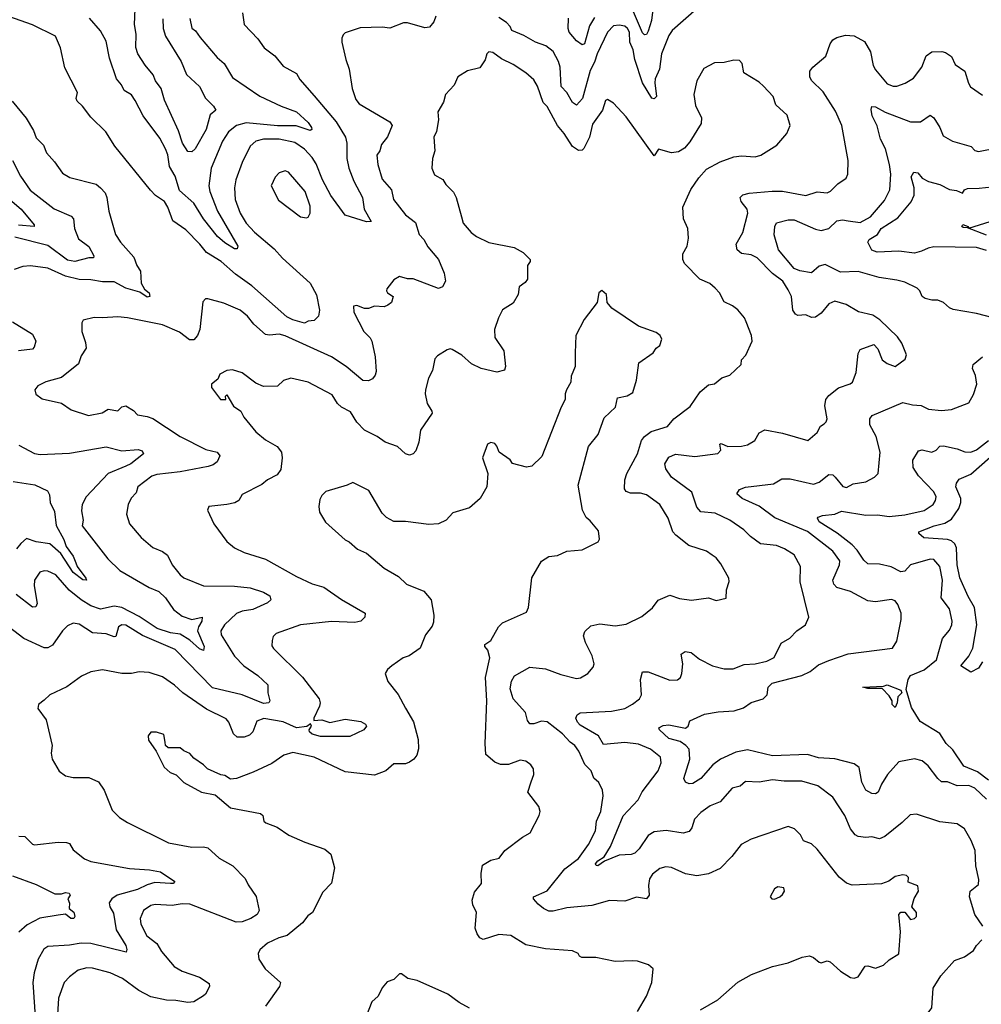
# Model space of a CAD drawing. Extents: x 1246230 to 1426786, y 660032 to 763141.
# Tile 267 of 566: x 1327569 to 1332519, y 748383 to 753450. Entities that reach past the tile are written whole.
import ezdxf

# ---------------------------------------------------------------- set-up
doc = ezdxf.new("R2010")
doc.units = 0

msp = doc.modelspace()

# ---------------------------------------------------------------- linework, layer by layer
at = {"layer": '0CON10XD'}
for points in [[(1330837.4, 753572.6), (1330820.8, 753445), (1330805, 753390), (1330795, 753374.3), (1330785, 753371.4), (1330775, 753382.9), (1330729.5, 753489.5)], [(1328306.1, 753455), (1328308.7, 753405), (1328319.8, 753365), (1328400, 753235), (1328427.3, 753167.3), (1328495, 753106.9), (1328525.5, 753045.5), (1328567.1, 753005), (1328579.2, 752985), (1328549.1, 752960.9), (1328530, 752885), (1328472.2, 752785), (1328455, 752769.4), (1328435, 752772.2), (1328406.7, 752815), (1328387.4, 752877.4), (1328314.7, 753035), (1328297.3, 753095), (1328268.8, 753135), (1328255.8, 753165.8), (1328215.3, 753215.3), (1328177.5, 753275), (1328167.3, 753307.3), (1328168.4, 753375), (1328159.7, 753425), (1328163.6, 753505)], [(1331055, 753505.7), (1330928.6, 753395), (1330910.8, 753369.2), (1330873.5, 753275), (1330861.9, 753195), (1330841.1, 753145), (1330838.4, 753125), (1330847.5, 753055), (1330835, 753042.9), (1330823.3, 753046.7), (1330774.9, 753124.9), (1330735.3, 753244.7), (1330727.2, 753295), (1330710.2, 753335), (1330707.6, 753385), (1330698.1, 753405), (1330685, 753416.2), (1330655, 753422.4), (1330625, 753417.6), (1330594.2, 753385), (1330542.3, 753275), (1330528.9, 753231.1), (1330505, 753188), (1330465.9, 753045), (1330435, 753010), (1330415, 753022.9), (1330385.6, 753075.6), (1330356.3, 753106.3), (1330351.6, 753205), (1330343.2, 753235), (1330315, 753285.6), (1330278, 753315), (1330225, 753334.5), (1330165, 753368.9), (1330102.9, 753395), (1330094.3, 753415), (1330075.6, 753435), (1330035, 753461.9)], [(1328715.5, 753485.5), (1328725.6, 753425.6), (1328795, 753350.8), (1328827.5, 753305), (1328883.5, 753263.5), (1328925, 753210.8), (1328993.8, 753173.8), (1329011.7, 753141.7), (1329085, 753058.2), (1329197.8, 752925), (1329245.8, 752845), (1329253.8, 752813.8), (1329254.1, 752735.9), (1329263.7, 752685), (1329288.7, 752618.7), (1329334.3, 752535.7), (1329342.7, 752475), (1329378.9, 752411.1), (1329355, 752410), (1329245, 752444), (1329170.6, 752545), (1329127.2, 752625), (1329095, 752707.9), (1329075, 752741.3), (1329035, 752784.2), (1328985, 752817.6), (1328905, 752835.2), (1328825, 752835.3), (1328785, 752825.4), (1328755, 752799.4), (1328715, 752715.6), (1328681.5, 752625), (1328674.6, 752585), (1328677.7, 752525), (1328703.7, 752455), (1328735, 752402.7), (1328777.2, 752357.2), (1328879.9, 752269.9), (1328921.8, 752221.8), (1329064.7, 752094.7), (1329096.7, 752033.3), (1329113.1, 751955), (1329107.5, 751925), (1329085, 751901.4), (1329055, 751897.8), (1329035, 751888.2), (1328975.8, 751905.8), (1328945, 751921.5), (1328765, 752080.4), (1328680.7, 752140.7), (1328606.2, 752205), (1328531.3, 752251.3), (1328496, 752294), (1328425, 752369.2), (1328357.1, 752415), (1328332.2, 752485), (1328314.1, 752514.1), (1328267.8, 752545), (1328242, 752572), (1328059.6, 752799.6), (1328012, 752872), (1327935, 752948), (1327892.5, 753005), (1327865, 753031.2), (1327860, 753045), (1327867.1, 753075), (1327801.7, 753201.7), (1327779.2, 753305), (1327753.3, 753365), (1327635, 753422.9), (1327485, 753476.7)], [(1328445, 753456.7), (1328455, 753406.7), (1328475, 753392), (1328497.6, 753357.6), (1328586, 753256), (1328621.4, 753225), (1328665, 753152.9), (1328806, 753056), (1328915, 753004.6), (1328995, 752976.4), (1329055, 752921.5), (1329071.8, 752895), (1329072.5, 752885), (1329065, 752880), (1328993.3, 752903.3), (1328896.4, 752903.6), (1328735, 752918.4), (1328685.2, 752904.8), (1328645, 752873.1), (1328613.3, 752825), (1328555.8, 752685), (1328543.7, 752595), (1328547.4, 752565), (1328586.9, 752465), (1328691.9, 752285), (1328688.7, 752271.3), (1328675, 752271.5), (1328625, 752301.8), (1328587.7, 752335), (1328515, 752424.6), (1328465, 752506), (1328391.7, 752571.7), (1328370, 752645), (1328340.8, 752695), (1328331.4, 752755), (1328320.3, 752785), (1328290.1, 752840.1), (1328204.5, 752955), (1328164.4, 753034.4), (1328145, 753064), (1328106.9, 753085), (1328093.1, 753115), (1328067.5, 753145), (1328031.7, 753251.7), (1328015, 753338.8), (1327985, 753392.5), (1327928.1, 753458.1)], [(1329711.2, 753468.8), (1329701.2, 753438.8), (1329679.1, 753410.9), (1329655, 753407.2), (1329565, 753434.4), (1329545, 753434.4), (1329475, 753405.5), (1329435, 753411.5), (1329321.3, 753408.7), (1329245, 753382), (1329235, 753371.2), (1329227.1, 753355), (1329227.1, 753335), (1329247.5, 753245), (1329265.6, 753195), (1329280, 753095), (1329299.8, 753039.8), (1329317, 753017), (1329473.9, 752923.9), (1329486.9, 752905), (1329463.3, 752846.7), (1329432.4, 752807.6), (1329423.1, 752775), (1329408.1, 752751.9), (1329412.1, 752705), (1329435, 752629.2), (1329483.5, 752573.5), (1329494.1, 752524.1), (1329555.6, 752445), (1329606.7, 752406.7), (1329625.8, 752345), (1329649.5, 752319.5), (1329670.4, 752280.4), (1329725, 752216.2), (1329755, 752146.2), (1329761.4, 752105), (1329746.2, 752075), (1329725, 752065.7), (1329595, 752115.6), (1329565, 752116.7), (1329525, 752128), (1329495, 752111.2), (1329458.8, 752065), (1329456.7, 752055), (1329463.3, 752045), (1329491.2, 752025), (1329484, 751995), (1329465, 751980.8), (1329445, 751972.9), (1329395, 751976), (1329365, 751963.8), (1329345, 751964), (1329305, 751978.8), (1329287.5, 751975), (1329290, 751945), (1329340.4, 751845), (1329372.9, 751812.9), (1329382.2, 751795), (1329399.6, 751715), (1329405, 751640)], [(1330528.6, 753461.4), (1330502.4, 753417.6), (1330476.4, 753325), (1330465, 753320), (1330435, 753341.1), (1330398.3, 753385), (1330391.8, 753405), (1330395, 753457.1)], [(1332526.7, 748785), (1332485.7, 748845), (1332458.1, 748935), (1332461.2, 748965), (1332505, 749000), (1332506.7, 749025), (1332491.4, 749095), (1332486.9, 749175), (1332466.3, 749226.3), (1332432.5, 749285), (1332395, 749312.2), (1332305, 749322.5), (1332185, 749361.9), (1332152.6, 749357.4), (1332112, 749318), (1332023, 749247), (1331995, 749234.4), (1331955, 749244.3), (1331925, 749240.5), (1331885, 749246.2), (1331869.5, 749255), (1331846.6, 749285), (1331815.9, 749355), (1331755, 749448), (1331676.9, 749506.9), (1331595, 749530.5), (1331505, 749530.5), (1331445, 749537.9), (1331375, 749525.6), (1331305, 749530), (1331277.5, 749505), (1331236.7, 749495), (1331174.5, 749425.5), (1331124, 749405), (1331075, 749370.5), (1331042.7, 749335), (1331029.4, 749290.6), (1331015, 749271.4), (1330985, 749263.6), (1330896.6, 749276.6), (1330835, 749269.6), (1330805, 749251.8), (1330757.7, 749182.3), (1330735, 749160.4), (1330717.1, 749152.9), (1330655, 749149.6), (1330579.8, 749120.2), (1330545, 749094.7), (1330536.7, 749096.7), (1330533.6, 749105), (1330545, 749121.1), (1330578.1, 749141.9), (1330611.2, 749195), (1330675, 749353.5), (1330752.3, 749435), (1330773.9, 749476.1), (1330855.6, 749585), (1330871.9, 749625), (1330867.5, 749655), (1330815.5, 749695.5), (1330755, 749722.1), (1330685, 749729.3), (1330575, 749720.6), (1330548.9, 749765), (1330455, 749819.1), (1330439.7, 749835), (1330432.2, 749855), (1330438.1, 749871.9), (1330455, 749882.5), (1330615, 749890.7), (1330683.8, 749905), (1330723.3, 749926.7), (1330760, 749955), (1330769.6, 749975), (1330764.3, 750055), (1330775.9, 750094.1), (1330805, 750094.4), (1330915, 750050.4), (1330955, 750053.1), (1330971.2, 750065), (1330978, 750085), (1330982.5, 750135), (1330973.8, 750185), (1330995, 750198.6), (1331025, 750193.5), (1331068.9, 750158.9), (1331135.7, 750125), (1331195, 750109.1), (1331241.1, 750108.9), (1331297.9, 750132.1), (1331355, 750134.6), (1331415, 750147.9), (1331453.3, 750166.7), (1331488.9, 750241.1), (1331533.3, 750266.7), (1331568.8, 750305), (1331613.8, 750335), (1331632, 750375), (1331586.8, 750556.8), (1331588.6, 750635), (1331555.4, 750695.4), (1331506.4, 750726.4), (1331465, 750743.1), (1331383, 750753), (1331331.1, 750791.1), (1331296.9, 750825), (1331225, 750873.5), (1331149.5, 750909.5), (1331075, 750917.3), (1331055, 750940.8), (1331028.3, 751018.3), (1330924.4, 751095), (1330895, 751138.8), (1330890.6, 751165), (1330911.1, 751198.9), (1330945, 751214.6), (1331045, 751202.5), (1331162.2, 751217.8), (1331178, 751235), (1331174, 751265), (1331180.7, 751269.3), (1331214.2, 751254.2), (1331285, 751255.7), (1331315, 751262.5), (1331353.3, 751285), (1331375.6, 751324.4), (1331405, 751340), (1331495, 751322.5), (1331626.4, 751283.6), (1331675, 751326.2), (1331691.2, 751358.8), (1331709.5, 751370.5), (1331720.5, 751379.5), (1331725.8, 751395), (1331713.2, 751463.2), (1331718.9, 751495), (1331734, 751516), (1331784.7, 751555.3), (1331844.6, 751575.4), (1331855.3, 751584.7), (1331875.5, 751635), (1331885, 751732.5), (1331895, 751752), (1331965, 751778), (1331985.8, 751755.8), (1332009.4, 751699.4), (1332035, 751680.4), (1332075, 751664.4), (1332126.6, 751703.4), (1332134, 751725), (1332110, 751785), (1332088.3, 751818.2), (1331997.5, 751905), (1331959.9, 751929.9), (1331887.1, 751947.1), (1331823.3, 751985), (1331765, 752000.8), (1331735, 751988.2), (1331695, 751940), (1331665, 751919.4), (1331645, 751917.5), (1331615, 751930.6), (1331575, 751927.1), (1331562.2, 751935), (1331549.5, 751955), (1331541.5, 752025), (1331525, 752059.2), (1331497.8, 752105), (1331445, 752143.5), (1331365, 752223.8), (1331335, 752240.4), (1331285, 752246.4), (1331262.5, 752265), (1331257.3, 752295), (1331292.1, 752355), (1331316.6, 752455), (1331313.1, 752475), (1331283.3, 752515), (1331278.6, 752535), (1331291.9, 752548.1), (1331325, 752557.7), (1331443.3, 752566.7), (1331495, 752567.9), (1331615, 752544.6), (1331675, 752563.3), (1331725, 752558.9), (1331743, 752567), (1331781.2, 752605), (1331824, 752635), (1331831.4, 752655), (1331834.3, 752725), (1331800.6, 752905), (1331769.1, 752979.1), (1331705, 753079.2), (1331645, 753136.2), (1331637.1, 753155), (1331636.9, 753185), (1331651.9, 753205), (1331718.3, 753261.7), (1331741.5, 753325), (1331755, 753345.7), (1331775, 753357.8), (1331820.2, 753369.8), (1331865, 753367.5), (1331917.3, 753337.3), (1331948.2, 753285), (1331963.2, 753215), (1331975, 753191.4), (1332035, 753120.6), (1332065, 753108.1), (1332085, 753108.5), (1332127, 753123), (1332170.2, 753149.8), (1332213.5, 753205), (1332235, 753263.8), (1332265, 753284), (1332316.1, 753286.1), (1332335, 753281.2), (1332365, 753261.2), (1332385, 753218.8), (1332435, 753185.8), (1332453.1, 753123.1), (1332464.2, 753105), (1332525, 753060.8)], [(1331787.1, 749037.1), (1331675, 749181.1), (1331645, 749208.5), (1331604.6, 749224.6), (1331588.1, 749255), (1331557.1, 749285), (1331525, 749297.1), (1331335, 749231.9), (1331283.8, 749205), (1331235, 749143.8), (1331175, 749082), (1331115, 749054.3), (1331055, 749043.1), (1330996.7, 749055), (1330925, 749087.1), (1330895, 749090.8), (1330865, 749082.5), (1330826.8, 749053.2), (1330811.3, 749028.7), (1330805.7, 748995), (1330810, 748945), (1330795, 748926.2), (1330745, 748934.3), (1330685, 748914.3), (1330605, 748916.9), (1330515, 748891.2), (1330385, 748878.6), (1330315, 748861.8), (1330292.8, 748862.8), (1330265.5, 748875.5), (1330238.3, 748898.3), (1330214.2, 748925), (1330213.8, 748935), (1330285, 748967.1), (1330375, 749080.8), (1330445, 749132.7), (1330497.7, 749205), (1330533.6, 749275), (1330539.1, 749325), (1330560.9, 749375), (1330571.9, 749455), (1330570, 749485), (1330550.8, 749525), (1330525, 749546.2), (1330511.4, 749585), (1330477.5, 749617.5), (1330448.1, 749685), (1330427.1, 749715), (1330402.2, 749732.2), (1330363.3, 749775), (1330285, 749836.8), (1330255, 749840), (1330215, 749825.7), (1330195, 749826.2), (1330183.5, 749843.5), (1330172.5, 749885), (1330109.2, 749955), (1330093.8, 750006.2), (1330100.6, 750045), (1330116.2, 750073.8), (1330195, 750118.5), (1330275, 750109.2), (1330355, 750079.5), (1330435, 750060), (1330456.5, 750063.5), (1330493.3, 750085), (1330522, 750118), (1330525.6, 750135), (1330516.7, 750176.7), (1330481.5, 750245), (1330471.1, 750278.9), (1330478.2, 750301.8), (1330509.5, 750330.5), (1330555, 750340.9), (1330635, 750330.9), (1330690.9, 750339.1), (1330770.9, 750379.1), (1330826.3, 750423.7), (1330855, 750462), (1330915, 750488.8), (1330965, 750471.9), (1331027.3, 750462.7), (1331115, 750473.8), (1331155, 750461.2), (1331205, 750472.5), (1331207.5, 750515), (1331220.7, 750559.3), (1331218.8, 750575), (1331179.1, 750649.1), (1331155, 750681.2), (1331133.3, 750695), (1331105, 750714), (1331014.4, 750744.4), (1330946.6, 750796.6), (1330931.4, 750815), (1330907.8, 750885), (1330865, 750954.2), (1330795, 751005.4), (1330765, 751012.7), (1330713.8, 751013.8), (1330691.3, 751021.3), (1330682.1, 751035), (1330685, 751082.5), (1330695, 751114.2), (1330749.3, 751215), (1330770, 751285), (1330784.8, 751305.2), (1330819.3, 751330.7), (1330904.5, 751355.5), (1330936, 751395), (1331020.7, 751459.3), (1331072, 751535), (1331115, 751570), (1331145, 751576.7), (1331183.9, 751606.1), (1331225, 751621.2), (1331282.5, 751675), (1331285, 751700), (1331307, 751723), (1331340, 751795), (1331336.7, 751825), (1331309.2, 751895), (1331300.8, 751915), (1331265, 751956.9), (1331237.8, 751977.8), (1331195, 751998), (1331170.9, 752045), (1331149.1, 752069.1), (1331122.3, 752092.3), (1331070, 752115), (1330990.6, 752195), (1330983.5, 752215), (1330983.1, 752245), (1331004.2, 752285), (1331012.5, 752325), (1331008.6, 752375), (1330985.8, 752425), (1330982, 752485), (1331024.5, 752575.5), (1331064.4, 752635.6), (1331105, 752680), (1331175, 752718.6), (1331245, 752744.4), (1331285, 752750), (1331355, 752744.3), (1331385, 752752), (1331466.2, 752805), (1331518, 752865), (1331535.7, 752905), (1331519.4, 752959.4), (1331461.2, 753011.2), (1331447.1, 753055), (1331397.6, 753107.6), (1331375, 753129.2), (1331297, 753177), (1331288.8, 753225), (1331275, 753240), (1331245, 753241.2), (1331195, 753230), (1331145, 753228), (1331090.9, 753199.1), (1331054.5, 753135.5), (1331040, 753065), (1331048.7, 753008.7), (1331078.6, 752945), (1331076.9, 752915), (1331018.2, 752821.8), (1330990.9, 752789.1), (1330960.5, 752769.5), (1330925, 752764.2), (1330857, 752783), (1330835, 752750), (1330690.5, 752950.5), (1330625, 753020), (1330595, 753039.4), (1330585, 753033.3), (1330570, 752985), (1330518.3, 752911.7), (1330502, 752845), (1330472.6, 752787.4), (1330465, 752778.6), (1330445, 752777.5), (1330415, 752797.5), (1330372.5, 752865), (1330337.9, 752905), (1330285, 753003.3), (1330264.5, 753024.5), (1330235, 753108), (1330215, 753141.1), (1330175, 753176.7), (1330109.3, 753219.3), (1330049.3, 753249.3), (1330005, 753281.4), (1329985, 753284), (1329974, 753275), (1329965, 753242.5), (1329937.3, 753202.7), (1329875, 753187.1), (1329823.8, 753155), (1329805, 753113.8), (1329761.2, 753065), (1329751.2, 753025), (1329722.5, 752975), (1329725.8, 752935), (1329714.4, 752875), (1329701.9, 752845), (1329706, 752775), (1329693.8, 752735), (1329690, 752685), (1329705, 752652), (1329747.5, 752627.5), (1329762.2, 752602.2), (1329802.4, 752562.4), (1329815.6, 752535), (1329843.6, 752435), (1329852.4, 752402.4), (1329893.1, 752355), (1329920.8, 752335), (1329985, 752304.1), (1330115, 752277.8), (1330161.7, 752251.7), (1330196.2, 752215), (1330196.7, 752205), (1330182.5, 752185), (1330182.5, 752115), (1330171.9, 752098.1), (1330140, 752075), (1330136, 752035), (1330109.4, 751990.6), (1330055, 751956.7), (1330033.6, 751915), (1330013.5, 751855), (1330015.6, 751815), (1330061.2, 751745), (1330069.2, 751665), (1330064.2, 751645.8), (1330025, 751635.8), (1329945, 751654.3), (1329895, 751679.2), (1329845, 751724.3), (1329795, 751752.5), (1329785, 751755.7), (1329769.7, 751750.3), (1329719.3, 751720.7), (1329706.1, 751703.9), (1329694, 751645), (1329674, 751605), (1329658.8, 751545), (1329656.2, 751525), (1329667.1, 751475), (1329691.4, 751435), (1329691.9, 751425), (1329633, 751337), (1329623.3, 751275), (1329608.5, 751231.5), (1329595, 751216), (1329575, 751208.6), (1329555, 751215.6), (1329513.9, 751253.9), (1329451.2, 751275), (1329410, 751305), (1329345, 751337.5), (1329305, 751377.8), (1329271.4, 751431.4), (1329225, 751456.1), (1329204.5, 751475), (1329178.6, 751518.6), (1329055, 751584.3), (1328965, 751605.8), (1328927.7, 751592.3), (1328895.7, 751564.3), (1328825, 751562.5), (1328785, 751578.8), (1328715, 751632.5), (1328665, 751648.8), (1328635, 751644), (1328600, 751625), (1328589.3, 751600.7), (1328556.7, 751575), (1328556.4, 751556.4), (1328602.5, 751495), (1328630, 751495), (1328628.3, 751511.7), (1328635, 751520), (1328648.3, 751498.3), (1328670.7, 751460.7), (1328707.5, 751435), (1328722.5, 751405), (1328785, 751328.8), (1328835, 751288.1), (1328895, 751254.2), (1328916.7, 751225), (1328921.1, 751195), (1328913.3, 751135), (1328895, 751107.1), (1328845, 751082.5), (1328815, 751057.5), (1328715, 751006.2), (1328697.5, 750975), (1328676.3, 750963.7), (1328635.4, 750954.6), (1328543.3, 750945), (1328536.7, 750925), (1328568.8, 750855), (1328636, 750765), (1328675, 750731.4), (1328725, 750707.1), (1328835, 750674.3), (1328995, 750584.6), (1329075, 750547.1), (1329135, 750529.5), (1329225, 750466.2), (1329348, 750395), (1329345.7, 750375), (1329325.9, 750354.1), (1329295, 750348), (1329175, 750352.6), (1329014, 750336), (1328889.7, 750290.3), (1328874.5, 750275.5), (1328868.1, 750255), (1328867.9, 750227.9), (1328875, 750214), (1329025.9, 750065.9), (1329110.4, 749955), (1329116.2, 749935), (1329113.3, 749916.7), (1329083.8, 749855), (1329083.3, 749843.3), (1329125, 749846.2), (1329165, 749832.9), (1329245, 749850.8), (1329325, 749838.6), (1329348.8, 749825), (1329353.8, 749815), (1329340, 749795), (1329269.3, 749760.7), (1329118.5, 749761.5), (1329075, 749772.2), (1329060.8, 749785), (1329058.8, 749795), (1329071.2, 749815), (1329067, 749827), (1329048, 749812), (1328995, 749806.1), (1328925, 749837.2), (1328825.9, 749854.1), (1328790.5, 749839.5), (1328770, 749785), (1328752.8, 749767.2), (1328725, 749756.9), (1328688.3, 749758.3), (1328670.6, 749775), (1328645.3, 749835.3), (1328631.5, 749851.5), (1328531.1, 749901.1), (1328408.6, 749985), (1328366.9, 750025), (1328305, 750068.1), (1328235, 750090.6), (1328185, 750094.4), (1328145, 750085.4), (1328095, 750084.6), (1327995, 750104.4), (1327935, 750093.1), (1327888.3, 750071.7), (1327812.8, 750017.2), (1327725, 749976), (1327695, 749948.8), (1327666.7, 749925), (1327663.3, 749905), (1327705, 749847.5), (1327736, 749715), (1327731.2, 749675), (1327736, 749645), (1327772.3, 749582.3), (1327805, 749558.8), (1327845, 749550.8), (1327925, 749550.8), (1327975, 749527.5), (1328004.3, 749485), (1328045, 749381.2), (1328083.6, 749343.6), (1328125, 749318), (1328335, 749214.4), (1328455, 749191.1), (1328515, 749193.1), (1328537.8, 749187.8), (1328595.4, 749135.4), (1328667.1, 749095), (1328730.5, 749030.5), (1328745, 748997.5), (1328787.3, 748937.3), (1328802.5, 748865), (1328792, 748845), (1328758.8, 748825), (1328715, 748806.5), (1328683.3, 748805), (1328445, 748898.2), (1328405, 748899.2), (1328355, 748890.6), (1328267, 748897), (1328245, 748890.9), (1328207.1, 748865), (1328190, 748825), (1328192.5, 748795), (1328224.6, 748735), (1328275, 748695.8), (1328298.5, 748655), (1328365, 748577.8), (1328405, 748552.7), (1328495, 748522.2), (1328545, 748490), (1328545.7, 748475), (1328525.8, 748435), (1328515, 748426), (1328465, 748395.4), (1328435, 748392.2), (1328373.2, 748403.2), (1328324.5, 748404.5), (1328245, 748421.8), (1328183.4, 748453.4), (1328098.1, 748515), (1328035, 748544.4), (1327945, 748568.8), (1327915, 748570.9), (1327871.2, 748558.8), (1327825.8, 748525), (1327798.6, 748495), (1327769.1, 748415), (1327762.3, 748302.3)], [(1327530.3, 753030.3), (1327602.9, 752942.9), (1327640, 752880), (1327655, 752841.2), (1327692.5, 752805), (1327707.8, 752765), (1327749.2, 752719.2), (1327789.4, 752659.4), (1327827.5, 752637.5), (1327962.9, 752602.9), (1327985, 752584), (1328008.5, 752558.5), (1328018.6, 752535), (1328028.5, 752465), (1328063.3, 752345), (1328087.8, 752305), (1328157.7, 752227.7), (1328173.1, 752185), (1328191.8, 752155), (1328194.5, 752094.5), (1328212.3, 752062.3), (1328236.2, 752045), (1328238.8, 752025), (1328225, 752021.4), (1328187.9, 752047.9), (1328115, 752069.1), (1328055, 752101.6), (1327995, 752100.6), (1327935, 752111.8), (1327875, 752113.2), (1327805, 752130.5), (1327715, 752171.1), (1327625, 752183.2), (1327585, 752179.1), (1327541.2, 752165)], [(1332580, 751915), (1332495, 751938.7), (1332375, 751958.9), (1332355, 751967.5), (1332324.2, 751994.2), (1332295.8, 752005.8), (1332263.9, 752006.1), (1332230, 752015), (1332215, 752026), (1332202.3, 752055), (1332189.1, 752069.1), (1332125, 752098.5), (1332085, 752109.5), (1331993.3, 752123.3), (1331885, 752154.1), (1331795, 752151.4), (1331715, 752190), (1331685, 752181.4), (1331645, 752147.8), (1331585, 752157.6), (1331555, 752168.9), (1331474.6, 752265), (1331452.4, 752342.4), (1331455.9, 752385), (1331465.3, 752404.7), (1331525, 752420.7), (1331555, 752420.6), (1331665, 752372.7), (1331695, 752365.3), (1331734.2, 752375.8), (1331774.7, 752415.3), (1331805, 752419.4), (1331834.3, 752414.3), (1331895, 752406.4), (1331948.8, 752435), (1332020.8, 752519.2), (1332048.2, 752575), (1332053.8, 752655), (1332046.4, 752705), (1332025.8, 752785), (1332000.2, 752835), (1331983.2, 752903.2), (1331958, 752955), (1331952.6, 752987.4), (1331956.1, 753003.9), (1331975, 753001.2), (1332025, 752973.3), (1332155, 752924.1), (1332206, 752925), (1332255, 752958.6), (1332275.5, 752945), (1332305.6, 752895), (1332322.5, 752852.5), (1332371.2, 752825), (1332466.6, 752796.6), (1332486.2, 752776.2), (1332505, 752770.8), (1332600, 752790)], [(1327532.2, 752725), (1327572.7, 752645), (1327623.4, 752573.4), (1327746.1, 752476.1), (1327835, 752438.5), (1327846.9, 752425), (1327851.8, 752375), (1327872, 752322), (1327925, 752282.2), (1327951.2, 752235), (1327950, 752225), (1327924.5, 752224.5), (1327853.7, 752206.3), (1327815, 752212), (1327715, 752287.6), (1327545, 752330.9)], [(1329045, 752430), (1329055, 752433.8), (1329064.2, 752455), (1329065, 752490), (1329039.4, 752565), (1328953.3, 752665), (1328935, 752672), (1328905, 752662), (1328885, 752638.8), (1328863.1, 752595), (1328901.7, 752521.7), (1329015, 752435.8), (1329045, 752430)], [(1332545, 752262), (1332495, 752277.8), (1332275, 752280.7), (1332245, 752274.7), (1332211.5, 752258.5), (1332175, 752248.2), (1332095, 752258.1), (1331982.9, 752252.9), (1331955, 752263.3), (1331934.5, 752305), (1331941.9, 752318.1), (1331984, 752345), (1332004.3, 752375), (1332089.5, 752430.5), (1332158, 752512), (1332173.6, 752546.4), (1332172.7, 752585), (1332158.2, 752641.8), (1332171.2, 752665), (1332191.7, 752661.7), (1332215, 752633.8), (1332246.8, 752616.8), (1332305, 752602.4), (1332355, 752575.3), (1332391.7, 752571.7), (1332423, 752557), (1332433.3, 752575), (1332448.3, 752581.7), (1332507.8, 752582.2), (1332605, 752593.8)], [(1327494.8, 752544.8), (1327577.3, 752475), (1327644.3, 752395), (1327643.9, 752386.1), (1327562.6, 752392.6)], [(1332545, 752340.9), (1332448.3, 752378.3), (1332425, 752380), (1332418.1, 752385), (1332424.2, 752395.8), (1332451.2, 752385), (1332455, 752377.5), (1332565, 752412)], [(1330723.9, 748606.1), (1330635, 748603.8), (1330535, 748622.9), (1330463.1, 748623.1), (1330450.5, 748630.5), (1330443.3, 748645), (1330415, 748657.1), (1330275, 748668.1), (1330175, 748689.2), (1330097.6, 748737.6), (1330035, 748742.2), (1329955, 748716.7), (1329937.5, 748725), (1329923.3, 748745), (1329914.3, 748774.3), (1329921.4, 748855), (1329901.4, 748895), (1329898.8, 748918.8), (1329910, 748960), (1329945.6, 749005), (1329944.5, 749055.5), (1329951.1, 749098.9), (1329995, 749124.3), (1330037.5, 749135), (1330066.2, 749175), (1330157, 749243), (1330196.7, 749265), (1330244, 749355), (1330248, 749375), (1330241.2, 749401.2), (1330184.5, 749475), (1330202.1, 749527.9), (1330215.7, 749565), (1330214.2, 749595), (1330200, 749615), (1330175, 749634.2), (1330145, 749639.4), (1330085, 749617.1), (1330045, 749617.1), (1330015, 749629.4), (1329968.5, 749668.5), (1329965.6, 749725), (1329974.5, 749945), (1329967.5, 750065), (1329989.2, 750165), (1329979.2, 750205), (1329964.4, 750224.4), (1329964.2, 750235), (1329994.3, 750255.7), (1330034, 750325), (1330054.6, 750345.4), (1330178.8, 750401.2), (1330188.8, 750425), (1330205, 750577.5), (1330255, 750663.3), (1330292.7, 750687.3), (1330337.9, 750692.1), (1330385, 750714), (1330465, 750721.2), (1330546.4, 750763.6), (1330553.6, 750776.4), (1330549.5, 750819.5), (1330505, 750871.2), (1330485, 750887.5), (1330466, 750925), (1330444, 751055), (1330496.8, 751253.2), (1330547.5, 751315), (1330578.3, 751401.7), (1330636, 751455), (1330646, 751504), (1330696.7, 751515), (1330725, 751532), (1330744.3, 751595), (1330756.4, 751683.6), (1330830, 751735), (1330845, 751760), (1330865, 751772.5), (1330873.8, 751805), (1330866.2, 751825), (1330845, 751840), (1330755, 751873.3), (1330617.5, 751965), (1330593.8, 751993.8), (1330590, 752035), (1330565, 752056.2), (1330550, 752045), (1330542.5, 751995), (1330475, 751907.5), (1330431.2, 751825), (1330428, 751735), (1330428.8, 751665), (1330407.5, 751615), (1330406.7, 751585), (1330383.8, 751545), (1330376.7, 751525), (1330377.5, 751495), (1330356.2, 751455), (1330257.8, 751202.2), (1330205, 751152.5), (1330177.3, 751147.3), (1330106.2, 751166.2), (1330093.3, 751185), (1330036.7, 751225), (1330026.2, 751255), (1330015, 751268), (1329995, 751273.8), (1329977.5, 751265), (1329951.2, 751195), (1329978.8, 751115), (1329974.1, 751045.9), (1329938.8, 750985), (1329885, 750938), (1329798.8, 750911.2), (1329765, 750874), (1329724.3, 750855.7), (1329675, 750851.9), (1329555, 750867.1), (1329495, 750867.5), (1329457.5, 750887.5), (1329435, 750910), (1329366.4, 751026.4), (1329285, 751068.8), (1329255, 751053.8), (1329145, 751022), (1329125, 751001.2), (1329115, 750980), (1329109.2, 750945), (1329111.8, 750915), (1329143.8, 750863.8), (1329243.9, 750773.9), (1329265, 750763.3), (1329307.5, 750725), (1329353.8, 750703.8), (1329445, 750626.7), (1329520, 750585), (1329560, 750545), (1329649.1, 750509.1), (1329687.5, 750465), (1329700.4, 750385), (1329700.2, 750349.8), (1329692, 750328), (1329658.1, 750285), (1329631.2, 750215), (1329574.5, 750175.5), (1329544, 750165), (1329485, 750125.4), (1329461.8, 750105), (1329451.2, 750085), (1329464.3, 750044.3), (1329517.6, 749977.6), (1329555, 749906.2), (1329596.2, 749836.2), (1329621.2, 749745), (1329621.7, 749698.3), (1329612.9, 749665), (1329598.9, 749645), (1329575, 749628.5), (1329555, 749621.1), (1329495, 749621.1), (1329454, 749585), (1329395, 749561.5), (1329245, 749579.6), (1329085, 749653.8), (1328975, 749679.1), (1328928.8, 749665), (1328867.4, 749622.6), (1328771.8, 749578.2), (1328685, 749545.6), (1328655, 749542), (1328625, 749560), (1328605, 749563.3), (1328536.7, 749595), (1328515.8, 749615.8), (1328465, 749648.8), (1328445, 749673.3), (1328415, 749686.7), (1328395, 749703.3), (1328333, 749703), (1328320.6, 749715), (1328317.8, 749732.2), (1328311.7, 749771.7), (1328273.6, 749783.6), (1328245, 749782.5), (1328230, 749765), (1328232.3, 749742.3), (1328271.2, 749685), (1328313.2, 749603.2), (1328343.3, 749575), (1328375, 749563.3), (1328414.2, 749524.2), (1328505, 749473.8), (1328575, 749460), (1328655, 749394.4), (1328808.8, 749365), (1328821.2, 749355), (1328826.7, 749325), (1328835.9, 749315.9), (1328895, 749294), (1328955, 749254), (1329037, 749217), (1329140.3, 749180.3), (1329171.2, 749155), (1329190, 749085), (1329173.6, 749006.4), (1329129.5, 748960.5), (1329076, 748855), (1329052, 748838), (1329025, 748802.5), (1328946.7, 748736.7), (1328902.5, 748725), (1328845, 748696.7), (1328805, 748662.5), (1328796.7, 748645), (1328800, 748615), (1328833.3, 748565), (1328912, 748495), (1328907.5, 748475), (1328835, 748373.3)], [(1329405, 751640), (1329399.7, 751620.3), (1329385, 751601.2), (1329365, 751590.8), (1329335, 751592.5), (1329249.5, 751665), (1329175, 751714.7), (1328935, 751823.6), (1328905, 751830.9), (1328855, 751826.4), (1328835, 751830.6), (1328775, 751883.3), (1328742.5, 751925), (1328705, 751954.3), (1328620.6, 751990.6), (1328537, 752013), (1328525, 752012.5), (1328512.5, 751997.5), (1328496.2, 751855), (1328485, 751824), (1328465, 751801.9), (1328442.8, 751802.8), (1328392.4, 751842.4), (1328305, 751880), (1328125, 751915.6), (1328075, 751920), (1327995, 751915.6), (1327953, 751917), (1327896.1, 751903.9), (1327889.3, 751890.7), (1327888.8, 751845), (1327908.3, 751788.3), (1327910.8, 751759.2), (1327885, 751720), (1327871.7, 751678.3), (1327785, 751608), (1327704.2, 751585.8), (1327663.3, 751565), (1327648, 751545), (1327652.4, 751522.4), (1327685, 751499.2), (1327785, 751475.6), (1327835, 751441.4), (1327923.2, 751413.2), (1327993.2, 751426.8), (1328025, 751446), (1328075, 751437.5), (1328095, 751457.5), (1328115, 751463.3), (1328155, 751438.8), (1328175.7, 751415.7), (1328225, 751408.5), (1328255, 751397.5), (1328396, 751305), (1328527.4, 751237.4), (1328585, 751224.2), (1328599.2, 751205), (1328585.7, 751175), (1328565, 751158.5), (1328539.3, 751150.7), (1328395, 751122.5), (1328275, 751109.2), (1328249.5, 751100.5), (1328178.1, 751045), (1328169.2, 751015), (1328142.5, 750987.5), (1328126.9, 750955), (1328119.4, 750905), (1328134.2, 750855), (1328194.2, 750785), (1328255, 750733.1), (1328305, 750713.3), (1328330, 750695), (1328354.4, 750645), (1328395, 750593.1), (1328415, 750577.5), (1328515, 750536.9), (1328675.3, 750534.7), (1328755, 750525.3), (1328825, 750504.4), (1328857.5, 750485), (1328862, 750465), (1328845, 750448.6), (1328770, 750415), (1328715, 750406.6), (1328686.2, 750393.8), (1328624.2, 750335.8), (1328604.8, 750305.2), (1328605.9, 750285), (1328674.6, 750175), (1328723.5, 750125), (1328795.6, 750075), (1328847.2, 750027.2), (1328846, 749985), (1328856.1, 749943.9), (1328852.5, 749935), (1328825, 749930.8), (1328715, 749975.3), (1328562.1, 750012.1), (1328368.8, 750208.8), (1328201.6, 750281.6), (1328115, 750334.6), (1328095, 750335.3), (1328078.2, 750325), (1328065, 750276.2), (1328056.4, 750273.6), (1328015, 750289.3), (1327945, 750294.6), (1327875, 750339.4), (1327845, 750344.2), (1327815, 750330), (1327789.4, 750305), (1327738.3, 750231.7), (1327715, 750217.5), (1327695, 750217.5), (1327590.8, 750265), (1327487.1, 750345)], [(1327533.1, 751895), (1327635, 751832), (1327652.5, 751795), (1327643.8, 751765), (1327635, 751754.5), (1327563.3, 751745)], [(1332545, 749438.5), (1332485, 749495.9), (1332455, 749508.1), (1332395, 749507.4), (1332345, 749528.1), (1332315, 749527.5), (1332295, 749544.2), (1332245, 749610.5), (1332214.4, 749635.6), (1332175, 749645.5), (1332095, 749631.2), (1332036.8, 749565), (1332004.6, 749515), (1331988.1, 749475), (1331975, 749465.8), (1331955, 749468.1), (1331925, 749485.6), (1331904.6, 749525.4), (1331891.2, 749601.2), (1331865, 749620.6), (1331765.5, 749645.5), (1331681.3, 749651.3), (1331625, 749667.9), (1331445, 749661.9), (1331315, 749693), (1331255, 749680), (1331177.4, 749645), (1331137.6, 749615), (1331075, 749545.4), (1331035, 749519.5), (1331015, 749517.8), (1330995.6, 749525.6), (1330988.1, 749545), (1331018.8, 749645), (1331014.6, 749695), (1330997.9, 749715), (1330968.2, 749735), (1330911, 749751), (1330862.9, 749795), (1330859.5, 749805), (1330882, 749818), (1330911, 749821), (1330996.9, 749803.1), (1331010.6, 749815), (1331018, 749842), (1331094, 749876), (1331165, 749888.7), (1331247.5, 749892.5), (1331295, 749908.4), (1331335, 749936.8), (1331396.2, 749955), (1331416, 749975), (1331422, 750015), (1331442, 750035), (1331595, 750075.3), (1331637.8, 750095), (1331680.9, 750129.1), (1331735, 750151.4), (1331833.8, 750186.2), (1332061.4, 750215), (1332085, 750251.2), (1332107.3, 750362.7), (1332107.1, 750395), (1332089.6, 750439.6), (1332075, 750460), (1332056, 750466), (1331974.6, 750454.6), (1331935, 750459.1), (1331846.6, 750506.6), (1331775, 750527.9), (1331760.4, 750545), (1331755.5, 750565), (1331789.6, 750645), (1331790.4, 750665), (1331755, 750714.5), (1331625, 750815.7), (1331456.4, 750886.4), (1331375, 750945.9), (1331288, 750985), (1331260, 751010), (1331275, 751032), (1331305, 751044.5), (1331448.9, 751061.1), (1331492.8, 751087.2), (1331535, 751086.2), (1331655, 751060), (1331685, 751070.3), (1331735, 751108.8), (1331755, 751108.2), (1331766, 751096), (1331807, 751047), (1331825, 751042.5), (1331859.5, 751060.5), (1331925, 751071.8), (1331969.2, 751095), (1331988.1, 751115), (1331998.3, 751225), (1331978.7, 751305), (1331945.5, 751365), (1331944.5, 751395), (1331957.2, 751412.8), (1332115, 751480.6), (1332165, 751467.5), (1332210, 751465), (1332246.4, 751446.4), (1332315, 751438.1), (1332365.6, 751444.4), (1332455, 751477.5), (1332479.2, 751520.8), (1332495.6, 751575), (1332488.6, 751618.6), (1332474.4, 751655), (1332476.9, 751675), (1332525, 751715.5)], [(1327565, 751261.1), (1327645, 751217.5), (1327675, 751211.5), (1327825, 751219.4), (1328015, 751252.5), (1328095, 751231.5), (1328178.8, 751238.8), (1328200.6, 751230.6), (1328206, 751215), (1328141.2, 751165), (1328115, 751152), (1328025, 751114.1), (1327911.8, 750995), (1327890.5, 750955), (1327888.3, 750921.7), (1327895.5, 750875), (1327891.4, 750845), (1328023.6, 750675), (1328085, 750615.4), (1328235, 750527.5), (1328285, 750506.5), (1328319.1, 750475), (1328360.6, 750415), (1328405, 750379.6), (1328455, 750363.5), (1328508, 750375), (1328507.1, 750355), (1328489.6, 750325), (1328485.4, 750305), (1328519.6, 750225), (1328515, 750204), (1328495, 750212.2), (1328445.9, 750255.9), (1328395, 750287.6), (1328345, 750294.8), (1328277.2, 750317.2), (1328185, 750379), (1328095, 750425.4), (1328055, 750430.9), (1327985, 750415.8), (1327935, 750433.2), (1327885, 750464.3), (1327824.6, 750514.6), (1327755, 750592.5), (1327715, 750612.2), (1327695, 750614.4), (1327672.8, 750607.2), (1327645, 750566), (1327643.4, 750536.6), (1327658.5, 750445), (1327652, 750428), (1327635, 750427.1), (1327551.7, 750491.7)], [(1332555.6, 749535.6), (1332499.6, 749579.6), (1332428.7, 749608.7), (1332372.1, 749692.1), (1332337.4, 749725), (1332305, 749776.6), (1332205, 749838.9), (1332160.1, 749910.1), (1332132.1, 750002.1), (1332143.1, 750055), (1332155.2, 750074.8), (1332225.2, 750104.8), (1332288.9, 750155), (1332319.5, 750265), (1332355, 750308), (1332367.5, 750335), (1332369.1, 750355), (1332355, 750418.8), (1332312.7, 750475), (1332318.8, 750565), (1332305.2, 750635.2), (1332275, 750671.2), (1332255, 750673.9), (1332155, 750644.7), (1332125, 750612.5), (1332105, 750607.7), (1332055, 750633.6), (1331995, 750647.2), (1331935, 750650), (1331915, 750668.8), (1331880.8, 750719.2), (1331855, 750747.9), (1331777.3, 750807.3), (1331684.5, 750865), (1331676.1, 750883.9), (1331680, 750890), (1331701.1, 750898.9), (1331764.5, 750905.5), (1331798.8, 750921.2), (1331925, 750900.7), (1331985, 750902.5), (1332044, 750894), (1332125, 750901.3), (1332225, 750923.9), (1332271.1, 750955), (1332283.9, 750975), (1332286.2, 750995), (1332275, 751020), (1332195, 751102.7), (1332168.5, 751145), (1332166.8, 751183.2), (1332195, 751230.8), (1332215, 751236.7), (1332265, 751224.4), (1332286, 751235), (1332305.5, 751254.5), (1332323.9, 751256.1), (1332395, 751240.9), (1332435, 751225.4), (1332465, 751224.1), (1332495, 751236.8), (1332556.1, 751283.9)], [(1332524.5, 750145), (1332505, 750112.9), (1332465, 750091.9), (1332414.2, 750125), (1332454.7, 750175), (1332475.9, 750215), (1332496.3, 750335), (1332483.2, 750425), (1332451.7, 750481.7), (1332408.3, 750578.3), (1332394.9, 750645.1), (1332391.8, 750731.8), (1332382.8, 750752.8), (1332365, 750767.9), (1332345, 750774), (1332224, 750784), (1332197.5, 750805), (1332197.5, 750815), (1332276, 750845), (1332331.9, 750858.1), (1332365, 750879.6), (1332402.6, 750935), (1332414.4, 750965), (1332413, 750985), (1332388.2, 751045), (1332390.6, 751065), (1332405.4, 751084.6), (1332465, 751110.3), (1332565, 751198.7)], [(1327535, 751074), (1327646.6, 751056.6), (1327713.3, 751025), (1327723.3, 751005), (1327726.2, 750965), (1327748.8, 750918.8), (1327756.5, 750846.5), (1327795.9, 750775), (1327809.1, 750739.1), (1327845, 750688.8), (1327859.2, 750655), (1327865.8, 750635), (1327909.4, 750575), (1327912.5, 750565), (1327895, 750566.9), (1327845, 750604.6), (1327781.9, 750701.9), (1327725, 750752.5), (1327655, 750762.8), (1327605, 750779.5), (1327574.6, 750755), (1327553.4, 750726.6)], [(1332075, 749910), (1332060, 749925), (1332060, 749945), (1332045, 749970), (1332008.3, 750008.3), (1331935, 750007.5), (1331910, 750015), (1332015, 750020), (1332035, 750027.5), (1332105, 749998.9), (1332110.8, 749985), (1332090, 749965), (1332086.4, 749933.6), (1332075, 749910)], [(1327565, 749248), (1327595, 749245.7), (1327635, 749207.1), (1327645, 749204.3), (1327767.3, 749217.3), (1327810, 749215), (1327825, 749210), (1327845, 749177.5), (1327902.2, 749132.2), (1327935, 749117.8), (1328135, 749081.2), (1328237.5, 749075), (1328295, 749064.6), (1328368.6, 749015), (1328360, 749005), (1328345, 749003.7), (1328265, 749010), (1328225, 748998.2), (1328176, 748974), (1328071.1, 748945), (1328043.6, 748925), (1328029.5, 748905), (1328033.1, 748885), (1328052.1, 748852.1), (1328066.4, 748766.4), (1328115.3, 748685), (1328121.5, 748665), (1328118.1, 748651.9), (1327935, 748695.9), (1327885, 748698.1), (1327825, 748687.1), (1327715, 748680.8), (1327694.3, 748665.7), (1327664.2, 748615.8), (1327643.5, 748545), (1327637, 748495), (1327650.6, 748295)], [(1327533.1, 749043.1), (1327655, 748998.9), (1327750.5, 748950.5), (1327785, 748951.1), (1327805, 748957.9), (1327824.3, 748954.3), (1327828.6, 748945), (1327818, 748925), (1327826.4, 748903.6), (1327823.8, 748875), (1327847.4, 748857.4), (1327852.5, 748835), (1327848.8, 748825), (1327832.5, 748825), (1327805, 748845.8), (1327768, 748842), (1327673.7, 748826.3), (1327607.9, 748792.1)], [(1331073.8, 748355), (1331163.3, 748405), (1331265, 748496), (1331336.2, 748536.2), (1331445, 748577.5), (1331525, 748596), (1331597.5, 748625), (1331635, 748632.9), (1331655, 748624.3), (1331685, 748598.8), (1331695, 748596.2), (1331725, 748605.8), (1331741.2, 748601.2), (1331795, 748553.8), (1331845, 748521.4), (1331865, 748517.8), (1331885.8, 748525), (1331920.6, 748579.4), (1331935, 748580.8), (1331975, 748568.8), (1332015.8, 748584.2), (1332045, 748612), (1332095, 748643.3), (1332103.1, 748755), (1332094.4, 748845), (1332105, 748857.5), (1332125, 748856.7), (1332155, 748818.8), (1332175, 748824.2), (1332185, 748834), (1332185.5, 748855), (1332162, 748885), (1332173.1, 748926.9), (1332195.7, 748965), (1332193, 748993), (1332142, 749012), (1332143.8, 749035), (1332133.3, 749045), (1332115, 749048.9), (1332075, 749040), (1332042.7, 749017.3), (1332005, 749003.3), (1331855, 748996.7), (1331825, 749006.2), (1331787.1, 749037.1)], [(1331455, 748924), (1331482.5, 748935), (1331495, 748947.5), (1331506.2, 748965), (1331503, 748983), (1331472.3, 748987.7), (1331455, 748977.5), (1331432.5, 748935), (1331440, 748925), (1331455, 748924)], [(1327607.9, 748792.1), (1327565.5, 748754.5)], [(1331977.7, 748257.7), (1332035, 748264.2), (1332075, 748241.1), (1332100, 748235), (1332165, 748254.2), (1332206, 748285), (1332264.3, 748365), (1332271.1, 748465), (1332310.2, 748529.8), (1332381.7, 748608.3), (1332432.4, 748627.6), (1332479.7, 748660.3), (1332494.2, 748685.8), (1332522, 748715)], [(1330750, 748345), (1330796.2, 748425), (1330823.3, 748495), (1330830, 748565), (1330805.9, 748585.9), (1330750, 748605), (1330723.9, 748606.1)], [(1329885, 748362.5), (1329831.2, 748391.2), (1329772.5, 748435), (1329615, 748506), (1329566.4, 748516.4), (1329535, 748540), (1329525, 748540), (1329495, 748510), (1329461.7, 748498.3), (1329435, 748467.5), (1329414, 748425), (1329381.9, 748395), (1329354.5, 748325)]]:
    msp.add_lwpolyline(points, dxfattribs=at)

doc.saveas('drawing.dxf')
